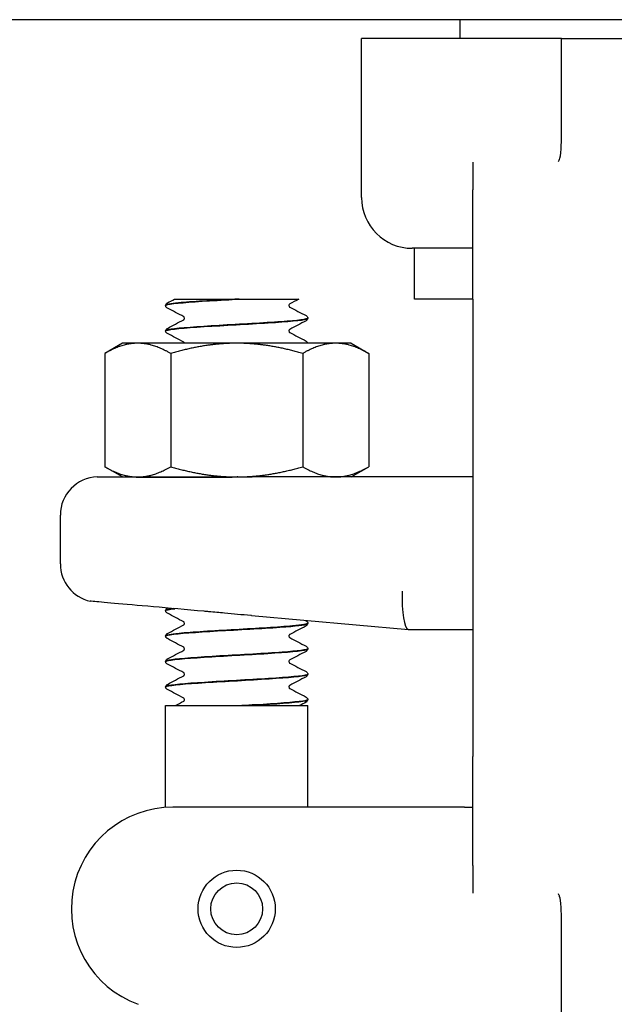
# Model space of a CAD drawing. Header units: inches. Extents: x 18 to 846, y -44 to 561.
# Tile 535 of 637: x 760.54 to 762, y 225.78 to 228.21. Entities that reach past the tile are written whole.
import ezdxf

# ---------------------------------------------------------------- set-up
doc = ezdxf.new("R2010")
doc.units = ezdxf.units.IN
doc.header["$LTSCALE"] = 24
doc.header["$MEASUREMENT"] = 0
doc.layers.add('Visible (ANSI)', color=7, linetype='Continuous', lineweight=30)

msp = doc.modelspace()

# ---------------------------------------------------------------- linework, layer by layer
at = {"layer": 'Visible (ANSI)'}
for p, q in [((777.2367, 228.2065), (758.2367, 228.2065)), ((761.62368, 228.1605), (761.62368, 228.2065)), ((761.86753, 228.1605), (761.38118, 228.1605)), ((761.38118, 227.769), (761.38118, 228.1605)), ((761.87368, 228.1605), (761.86753, 228.1605)), ((761.87368, 228.02655), (761.87368, 228.1605)), ((761.87368, 228.1605), (762.12368, 228.1605)), ((761.87368, 227.93405), (761.87368, 228.02655)), ((761.65493, 227.85568), (761.65493, 227.78759)), ((761.65493, 227.519), (761.65493, 227.78759)), ((761.65493, 227.644), (761.50618, 227.644)), ((761.51118, 227.519), (761.51118, 227.644)), ((760.92068, 227.519), (760.98778, 227.519)), ((760.98778, 227.519), (761.06871, 227.519)), ((761.07962, 227.519), (761.06871, 227.519)), ((761.07962, 227.519), (761.1604, 227.519)), ((761.1604, 227.519), (761.22679, 227.519)), ((761.65493, 227.519), (761.51118, 227.519)), ((761.65493, 227.519), (761.65493, 226.394)), ((760.89868, 227.50302), (760.89868, 227.50364)), ((761.24868, 227.47174), (761.24868, 227.47236)), ((760.89868, 227.44046), (760.89868, 227.44108)), ((760.79218, 227.4105), (760.74864, 227.38536)), ((760.8299, 227.4105), (760.79218, 227.4105)), ((761.07368, 227.4105), (760.8299, 227.4105)), ((761.31747, 227.4105), (761.07368, 227.4105)), ((761.35518, 227.4105), (761.31747, 227.4105)), ((761.35518, 227.4105), (761.39873, 227.38536)), ((760.74864, 227.38536), (760.74864, 227.10664)), ((760.91116, 227.38536), (760.91116, 227.10664)), ((761.23621, 227.38536), (761.23621, 227.10664)), ((761.39873, 227.38536), (761.39873, 227.10664)), ((760.79218, 227.0815), (760.74864, 227.10664)), ((761.35518, 227.0815), (761.39873, 227.10664)), ((760.79218, 227.0815), (760.8299, 227.0815)), ((760.8299, 227.0815), (761.07368, 227.0815)), ((760.9212, 227.08133), (760.92152, 227.0815)), ((761.07368, 227.0815), (761.11206, 227.0815)), ((761.07642, 227.0815), (761.07507, 227.08143)), ((761.65493, 227.0815), (761.11206, 227.0815)), ((760.63943, 226.86741), (760.63943, 226.98775)), ((760.89868, 226.75227), (760.89868, 226.75289)), ((760.90289, 226.75893), (760.90302, 226.75899)), ((761.1101, 226.74032), (761.49652, 226.70652)), ((761.24868, 226.72099), (761.24868, 226.72161)), ((761.49669, 226.7065), (761.49652, 226.70652)), ((761.49669, 226.7065), (761.65493, 226.7065)), ((760.89868, 226.68971), (760.89868, 226.69033)), ((761.24868, 226.65843), (761.24868, 226.65905)), ((760.89868, 226.62715), (760.89868, 226.62777)), ((761.24868, 226.59587), (761.24868, 226.59649)), ((760.89868, 226.56459), (760.89868, 226.56521)), ((761.24868, 226.5333), (761.24868, 226.53393)), ((760.89868, 226.519), (761.24868, 226.519)), ((760.89868, 226.26837), (760.89868, 226.519)), ((761.09713, 226.519), (761.08627, 226.519)), ((761.24868, 226.269), (761.24868, 226.519)), ((761.65493, 226.12541), (761.65493, 226.394)), ((761.44977, 226.269), (760.91651, 226.269)), ((761.63459, 226.269), (761.44977, 226.269)), ((761.63459, 226.269), (761.65493, 226.269)), ((761.65493, 226.12541), (761.65493, 226.05732)), ((761.87368, 225.88646), (761.87368, 225.97895)), ((761.87368, 225.45924), (761.87368, 225.88646))]:
    msp.add_line(p, q, dxfattribs=at)
for radius in [0.095, 0.06375]:
    msp.add_circle((761.07368, 226.019), radius, dxfattribs=at)
for centre, radius, start, end in [((761.50618, 227.769), 0.125, 180, 270), ((760.73318, 226.98775), 0.09375, 91.88915, 180), ((760.73318, 226.86741), 0.09375, 180, 257.63495), ((760.91651, 226.019), 0.25, 90, 250)]:
    msp.add_arc(centre, radius, start, end, dxfattribs=at)
msp.add_ellipse((761.50078, 226.80025), major_axis=(0.00409, 0.09375), ratio=0.2058405, start_param=1.5797833, end_param=3.1326057, dxfattribs=at)
for points, knots in [([(761.86788, 227.86102), (761.86812, 227.86147), (761.8683, 227.86192), (761.87003, 227.86634), (761.87145, 227.87462), (761.87332, 227.90173), (761.87368, 227.91709), (761.87368, 227.93405)], [0.01028684, 0.01028684, 0.01028684, 0.01028684, 0.01590204, 0.01590204, 0.08584187, 0.08584187, 0.15193376, 0.15193376, 0.15193376, 0.15193376]), ([(761.86587, 227.85736), (761.8659, 227.85741), (761.86592, 227.85745), (761.86661, 227.85865), (761.86726, 227.85982), (761.86788, 227.86102)], [-0.566346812, -0.566346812, -0.566346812, -0.566346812, -0.565454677, -0.565454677, -0.542430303, -0.542430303, -0.542430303, -0.542430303]), ([(761.06871, 227.519), (761.01447, 227.51591), (760.96164, 227.51283), (760.93046, 227.50974), (760.90994, 227.50771), (760.89912, 227.50568), (760.89896, 227.50364)], [0.0284489, 0.0284489, 0.0284489, 0.0284489, 0.9586618, 0.9586618, 0.9586618, 1.5707963, 1.5707963, 1.5707963, 1.5707963]), ([(760.89901, 227.503), (760.89896, 227.50462), (760.90565, 227.50624), (760.91899, 227.50787), (760.94417, 227.51093), (760.99245, 227.514), (761.0456, 227.51706), (761.05684, 227.51771), (761.06825, 227.51835), (761.07962, 227.519)], [-7.8566906, -7.8566906, -7.8566906, -7.8566906, -7.3674505, -7.3674505, -7.3674505, -6.4443529, -6.4443529, -6.4443529, -6.2492664, -6.2492664, -6.2492664, -6.2492664]), ([(760.89869, 227.50367), (760.89875, 227.50495), (760.89922, 227.50615), (760.90033, 227.50781), (760.90092, 227.50835), (760.90196, 227.50916), (760.90243, 227.50944), (760.90289, 227.50968)], [0, 0, 0, 0, 0.017960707, 0.017960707, 0.035135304, 0.035135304, 0.051182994, 0.051182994, 0.051182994, 0.051182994]), ([(760.90289, 227.49699), (760.90218, 227.49737), (760.90142, 227.49782), (760.90017, 227.4991), (760.89973, 227.49967), (760.899, 227.50112), (760.89873, 227.50205), (760.89869, 227.503)], [0, 0, 0, 0, 0.024898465, 0.024898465, 0.037820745, 0.037820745, 0.051208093, 0.051208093, 0.051208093, 0.051208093]), ([(761.20414, 227.50711), (761.20408, 227.50707), (761.20391, 227.50696), (761.2034, 227.50642), (761.20309, 227.50604), (761.20255, 227.5049), (761.20235, 227.50412), (761.20235, 227.50333)], [0.008751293, 0.008751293, 0.008751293, 0.008751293, 0.024017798, 0.024017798, 0.03673453, 0.03673453, 0.049915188, 0.049915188, 0.049915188, 0.049915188]), ([(761.20235, 227.50333), (761.20235, 227.50213), (761.20285, 227.50101), (761.20364, 227.49993), (761.20393, 227.49972), (761.20414, 227.49957), (761.20417, 227.49955), (761.20417, 227.49955)], [0, 0, 0, 0, 0.02017106, 0.02017106, 0.036592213, 0.036592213, 0.045399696, 0.045399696, 0.045399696, 0.045399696]), ([(760.8989, 227.44043), (760.89877, 227.44131), (760.90063, 227.44218), (760.90457, 227.44305), (760.91888, 227.44622), (760.96039, 227.44938), (761.0125, 227.45255), (761.06344, 227.45564), (761.12321, 227.45873), (761.16885, 227.46183), (761.21427, 227.46491), (761.2446, 227.46799), (761.24828, 227.47107), (761.24855, 227.47129), (761.24868, 227.47152), (761.24866, 227.47174)], [-14.139876, -14.139876, -14.139876, -14.139876, -13.877024, -13.877024, -13.877024, -12.9235543, -12.9235543, -12.9235543, -11.9914333, -11.9914333, -11.9914333, -11.0635915, -11.0635915, -11.0635915, -10.9955743, -10.9955743, -10.9955743, -10.9955743]), ([(761.24868, 227.47239), (761.24872, 227.46942), (761.2241, 227.46644), (761.18337, 227.46347), (761.14117, 227.46039), (761.08266, 227.4573), (761.03018, 227.45422), (760.97773, 227.45114), (760.93256, 227.44806), (760.91191, 227.44498), (760.9032, 227.44368), (760.89894, 227.44238), (760.899, 227.44108)], [4.70968, 4.70968, 4.70968, 4.70968, 5.6057508, 5.6057508, 5.6057508, 6.5343927, 6.5343927, 6.5343927, 7.4627822, 7.4627822, 7.4627822, 7.8539816, 7.8539816, 7.8539816, 7.8539816]), ([(760.94502, 227.47205), (760.94502, 227.47326), (760.94452, 227.47438), (760.94373, 227.47546), (760.94344, 227.47567), (760.94323, 227.47582), (760.9432, 227.47584), (760.9432, 227.47584)], [0, 0, 0, 0, 0.02017106, 0.02017106, 0.036592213, 0.036592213, 0.045399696, 0.045399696, 0.045399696, 0.045399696]), ([(760.94323, 227.46828), (760.94329, 227.46831), (760.94346, 227.46843), (760.94397, 227.46896), (760.94428, 227.46935), (760.94482, 227.47049), (760.94502, 227.47126), (760.94502, 227.47205)], [0.008751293, 0.008751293, 0.008751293, 0.008751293, 0.024017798, 0.024017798, 0.03673453, 0.03673453, 0.049915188, 0.049915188, 0.049915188, 0.049915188]), ([(761.24448, 227.4784), (761.24519, 227.47802), (761.24595, 227.47757), (761.2472, 227.47628), (761.24764, 227.47572), (761.24837, 227.47426), (761.24864, 227.47334), (761.24868, 227.47239)], [0, 0, 0, 0, 0.024898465, 0.024898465, 0.037820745, 0.037820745, 0.051208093, 0.051208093, 0.051208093, 0.051208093]), ([(761.24868, 227.47172), (761.24862, 227.47044), (761.24815, 227.46924), (761.24704, 227.46758), (761.24645, 227.46703), (761.24541, 227.46623), (761.24494, 227.46595), (761.24448, 227.46571)], [0, 0, 0, 0, 0.017960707, 0.017960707, 0.035135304, 0.035135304, 0.051182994, 0.051182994, 0.051182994, 0.051182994]), ([(760.89869, 227.44111), (760.89875, 227.44239), (760.89922, 227.44359), (760.90033, 227.44524), (760.90092, 227.44579), (760.90196, 227.44659), (760.90243, 227.44687), (760.90289, 227.44712)], [0, 0, 0, 0, 0.017960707, 0.017960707, 0.035135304, 0.035135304, 0.051182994, 0.051182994, 0.051182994, 0.051182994]), ([(761.20414, 227.44455), (761.20408, 227.44451), (761.20391, 227.4444), (761.2034, 227.44386), (761.20309, 227.44348), (761.20255, 227.44234), (761.20235, 227.44156), (761.20235, 227.44077)], [0.008751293, 0.008751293, 0.008751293, 0.008751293, 0.024017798, 0.024017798, 0.03673453, 0.03673453, 0.049915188, 0.049915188, 0.049915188, 0.049915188]), ([(760.90289, 227.43443), (760.90218, 227.4348), (760.90142, 227.43526), (760.90017, 227.43654), (760.89973, 227.4371), (760.899, 227.43856), (760.89873, 227.43948), (760.89869, 227.44043)], [0, 0, 0, 0, 0.024898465, 0.024898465, 0.037820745, 0.037820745, 0.051208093, 0.051208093, 0.051208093, 0.051208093]), ([(761.20235, 227.44077), (761.20235, 227.43956), (761.20285, 227.43844), (761.20364, 227.43737), (761.20393, 227.43715), (761.20414, 227.437), (761.20417, 227.43698), (761.20417, 227.43698)], [0, 0, 0, 0, 0.02017106, 0.02017106, 0.036592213, 0.036592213, 0.045399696, 0.045399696, 0.045399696, 0.045399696]), ([(760.94491, 227.4105), (760.94474, 227.4113), (760.94439, 227.41199), (760.94373, 227.41289), (760.94344, 227.41311), (760.94323, 227.41326), (760.9432, 227.41328), (760.9432, 227.41328)], [0.005813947, 0.005813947, 0.005813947, 0.005813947, 0.02017106, 0.02017106, 0.036592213, 0.036592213, 0.045399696, 0.045399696, 0.045399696, 0.045399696]), ([(761.24448, 227.41583), (761.24519, 227.41546), (761.24595, 227.41501), (761.2472, 227.41372), (761.24764, 227.41316), (761.24828, 227.41188), (761.2485, 227.41121), (761.24861, 227.4105)], [0, 0, 0, 0, 0.024898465, 0.024898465, 0.037820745, 0.037820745, 0.048012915, 0.048012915, 0.048012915, 0.048012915]), ([(760.73009, 227.08145), (760.73009, 227.08145), (760.73125, 227.08145), (760.73893, 227.08145), (760.75045, 227.08144), (760.78804, 227.08142), (760.81603, 227.0814), (760.87376, 227.08136), (760.90008, 227.08135), (760.95193, 227.08131), (760.97668, 227.0813), (761.00214, 227.08128)], [1.2366721, 1.2366721, 1.2366721, 1.2366721, 1.3621369, 1.3621369, 1.6526244, 1.6526244, 1.9961754, 1.9961754, 2.2345824, 2.2345824, 2.4334495, 2.4334495, 2.4334495, 2.4334495]), ([(761.00214, 227.08128), (761.00493, 227.08128), (761.00773, 227.08128), (761.02019, 227.08128), (761.02989, 227.08129), (761.05468, 227.08135), (761.06979, 227.08141), (761.09332, 227.08148), (761.1017, 227.0815), (761.11075, 227.0815), (761.11141, 227.0815), (761.11206, 227.0815)], [0.04807073, 0.04807073, 0.04807073, 0.04807073, 0.06985523, 0.06985523, 0.14510353, 0.14510353, 0.26153365, 0.26153365, 0.32575457, 0.32575457, 0.3307654, 0.3307654, 0.3307654, 0.3307654]), ([(760.99344, 226.75099), (760.94883, 226.75494), (760.90638, 226.75869), (760.8307, 226.7654), (760.79816, 226.76829), (760.7474, 226.77279), (760.72961, 226.77437), (760.71554, 226.77562), (760.71311, 226.77583), (760.71311, 226.77583)], [0, 0, 0, 0, 0.3480138, 0.3480138, 0.6950932, 0.6950932, 1.0409541, 1.0409541, 1.2230225, 1.2230225, 1.2230225, 1.2230225]), ([(760.89869, 226.75292), (760.89875, 226.7542), (760.89922, 226.7554), (760.90033, 226.75706), (760.90092, 226.7576), (760.90196, 226.75841), (760.90243, 226.75869), (760.90289, 226.75893)], [0, 0, 0, 0, 0.017960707, 0.017960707, 0.035135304, 0.035135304, 0.051182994, 0.051182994, 0.051182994, 0.051182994]), ([(760.90289, 226.74624), (760.90218, 226.74662), (760.90142, 226.74707), (760.90017, 226.74835), (760.89973, 226.74892), (760.899, 226.75037), (760.89873, 226.7513), (760.89869, 226.75225)], [0, 0, 0, 0, 0.024898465, 0.024898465, 0.037820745, 0.037820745, 0.051208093, 0.051208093, 0.051208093, 0.051208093]), ([(761.1101, 226.74032), (761.10954, 226.74037), (761.10898, 226.74042), (761.0868, 226.74237), (761.06525, 226.74441), (761.03091, 226.7476), (761.01811, 226.74878), (761.00137, 226.75029), (760.99741, 226.75064), (760.99344, 226.75099)], [-0.00429657, -0.00429657, -0.00429657, -0.00429657, 0, 0, 0.16568567, 0.16568567, 0.26480212, 0.26480212, 0.29565933, 0.29565933, 0.29565933, 0.29565933]), ([(761.24848, 226.72164), (761.24836, 226.71941), (761.23528, 226.71718), (761.211, 226.71496), (761.17756, 226.71189), (761.12367, 226.70882), (761.06975, 226.70575), (761.01587, 226.70268), (760.96322, 226.69962), (760.93171, 226.69655), (760.91041, 226.69448), (760.89911, 226.6924), (760.89893, 226.69033)], [80.1079037, 80.1079037, 80.1079037, 80.1079037, 80.7792692, 80.7792692, 80.7792692, 81.7038978, 81.7038978, 81.7038978, 82.6277161, 82.6277161, 82.6277161, 83.2522053, 83.2522053, 83.2522053, 83.2522053]), ([(760.89901, 226.68968), (760.89896, 226.69131), (760.90564, 226.69293), (760.91897, 226.69455), (760.94421, 226.69763), (760.99268, 226.7007), (761.04599, 226.70377), (761.09929, 226.70684), (761.15618, 226.70991), (761.19506, 226.71298), (761.22886, 226.71565), (761.24837, 226.71832), (761.24862, 226.72099)], [-89.5380996, -89.5380996, -89.5380996, -89.5380996, -89.0490707, -89.0490707, -89.0490707, -88.1235008, -88.1235008, -88.1235008, -87.1981489, -87.1981489, -87.1981489, -86.393798, -86.393798, -86.393798, -86.393798]), ([(760.94502, 226.7213), (760.94502, 226.72251), (760.94452, 226.72363), (760.94373, 226.72471), (760.94344, 226.72492), (760.94323, 226.72507), (760.9432, 226.72509), (760.9432, 226.72509)], [0, 0, 0, 0, 0.02017106, 0.02017106, 0.036592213, 0.036592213, 0.045399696, 0.045399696, 0.045399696, 0.045399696]), ([(760.94323, 226.71753), (760.94329, 226.71756), (760.94346, 226.71768), (760.94397, 226.71821), (760.94428, 226.7186), (760.94482, 226.71974), (760.94502, 226.72051), (760.94502, 226.7213)], [0.008751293, 0.008751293, 0.008751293, 0.008751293, 0.024017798, 0.024017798, 0.03673453, 0.03673453, 0.049915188, 0.049915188, 0.049915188, 0.049915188]), ([(761.24448, 226.72765), (761.24519, 226.72727), (761.24595, 226.72682), (761.2472, 226.72553), (761.24764, 226.72497), (761.24837, 226.72351), (761.24864, 226.72259), (761.24868, 226.72164)], [0, 0, 0, 0, 0.024898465, 0.024898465, 0.037820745, 0.037820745, 0.051208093, 0.051208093, 0.051208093, 0.051208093]), ([(761.24868, 226.72097), (761.24862, 226.71969), (761.24815, 226.71849), (761.24704, 226.71683), (761.24645, 226.71628), (761.24541, 226.71548), (761.24494, 226.7152), (761.24448, 226.71496)], [0, 0, 0, 0, 0.017960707, 0.017960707, 0.035135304, 0.035135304, 0.051182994, 0.051182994, 0.051182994, 0.051182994]), ([(760.89869, 226.69036), (760.89875, 226.69164), (760.89922, 226.69284), (760.90033, 226.69449), (760.90092, 226.69504), (760.90196, 226.69584), (760.90243, 226.69612), (760.90289, 226.69637)], [0, 0, 0, 0, 0.017960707, 0.017960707, 0.035135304, 0.035135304, 0.051182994, 0.051182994, 0.051182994, 0.051182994]), ([(761.20414, 226.6938), (761.20408, 226.69376), (761.20391, 226.69365), (761.2034, 226.69311), (761.20309, 226.69273), (761.20255, 226.69159), (761.20235, 226.69081), (761.20235, 226.69002)], [0.008751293, 0.008751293, 0.008751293, 0.008751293, 0.024017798, 0.024017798, 0.03673453, 0.03673453, 0.049915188, 0.049915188, 0.049915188, 0.049915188]), ([(760.90289, 226.68368), (760.90218, 226.68405), (760.90142, 226.68451), (760.90017, 226.68579), (760.89973, 226.68635), (760.899, 226.68781), (760.89873, 226.68873), (760.89869, 226.68968)], [0, 0, 0, 0, 0.024898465, 0.024898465, 0.037820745, 0.037820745, 0.051208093, 0.051208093, 0.051208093, 0.051208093]), ([(761.20235, 226.69002), (761.20235, 226.68881), (761.20285, 226.68769), (761.20364, 226.68662), (761.20393, 226.6864), (761.20414, 226.68625), (761.20417, 226.68623), (761.20417, 226.68623)], [0, 0, 0, 0, 0.02017106, 0.02017106, 0.036592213, 0.036592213, 0.045399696, 0.045399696, 0.045399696, 0.045399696]), ([(760.89893, 226.62712), (760.89879, 226.62807), (760.90101, 226.62903), (760.9057, 226.62998), (760.92087, 226.63306), (760.9615, 226.63613), (761.01213, 226.63921), (761.06275, 226.64229), (761.12216, 226.64536), (761.16775, 226.64844), (761.21334, 226.65152), (761.24404, 226.65459), (761.24817, 226.65767), (761.24851, 226.65792), (761.24867, 226.65818), (761.24866, 226.65843)], [-95.8212849, -95.8212849, -95.8212849, -95.8212849, -95.5343789, -95.5343789, -95.5343789, -94.6072107, -94.6072107, -94.6072107, -93.6802788, -93.6802788, -93.6802788, -92.7535806, -92.7535806, -92.7535806, -92.6769833, -92.6769833, -92.6769833, -92.6769833]), ([(761.24867, 226.65908), (761.24865, 226.65616), (761.22507, 226.65324), (761.18565, 226.65032), (761.14388, 226.64723), (761.08534, 226.64414), (761.03252, 226.64105), (760.97982, 226.63796), (760.93406, 226.63488), (760.91276, 226.63179), (760.9035, 226.63045), (760.89896, 226.62911), (760.89901, 226.62777)], [86.391089, 86.391089, 86.391089, 86.391089, 87.270336, 87.270336, 87.270336, 88.2020629, 88.2020629, 88.2020629, 89.131595, 89.131595, 89.131595, 89.5353906, 89.5353906, 89.5353906, 89.5353906]), ([(760.94502, 226.65874), (760.94502, 226.65995), (760.94452, 226.66107), (760.94373, 226.66214), (760.94344, 226.66236), (760.94323, 226.66251), (760.9432, 226.66253), (760.9432, 226.66253)], [0, 0, 0, 0, 0.02017106, 0.02017106, 0.036592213, 0.036592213, 0.045399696, 0.045399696, 0.045399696, 0.045399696]), ([(760.94323, 226.65497), (760.94329, 226.655), (760.94346, 226.65512), (760.94397, 226.65565), (760.94428, 226.65604), (760.94482, 226.65717), (760.94502, 226.65795), (760.94502, 226.65874)], [0.008751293, 0.008751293, 0.008751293, 0.008751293, 0.024017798, 0.024017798, 0.03673453, 0.03673453, 0.049915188, 0.049915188, 0.049915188, 0.049915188]), ([(761.24448, 226.66508), (761.24519, 226.66471), (761.24595, 226.66426), (761.2472, 226.66297), (761.24764, 226.66241), (761.24837, 226.66095), (761.24864, 226.66003), (761.24868, 226.65908)], [0, 0, 0, 0, 0.024898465, 0.024898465, 0.037820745, 0.037820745, 0.051208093, 0.051208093, 0.051208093, 0.051208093]), ([(761.24868, 226.6584), (761.24862, 226.65713), (761.24815, 226.65593), (761.24704, 226.65427), (761.24645, 226.65372), (761.24541, 226.65292), (761.24494, 226.65264), (761.24448, 226.6524)], [0, 0, 0, 0, 0.017960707, 0.017960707, 0.035135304, 0.035135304, 0.051182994, 0.051182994, 0.051182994, 0.051182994]), ([(760.89869, 226.6278), (760.89875, 226.62907), (760.89922, 226.63027), (760.90033, 226.63193), (760.90092, 226.63248), (760.90196, 226.63328), (760.90243, 226.63356), (760.90289, 226.6338)], [0, 0, 0, 0, 0.017960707, 0.017960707, 0.035135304, 0.035135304, 0.051182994, 0.051182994, 0.051182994, 0.051182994]), ([(760.90289, 226.62112), (760.90218, 226.62149), (760.90142, 226.62194), (760.90017, 226.62323), (760.89973, 226.62379), (760.899, 226.62525), (760.89873, 226.62617), (760.89869, 226.62712)], [0, 0, 0, 0, 0.024898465, 0.024898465, 0.037820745, 0.037820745, 0.051208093, 0.051208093, 0.051208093, 0.051208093]), ([(761.20414, 226.63123), (761.20408, 226.6312), (761.20391, 226.63108), (761.2034, 226.63055), (761.20309, 226.63016), (761.20255, 226.62903), (761.20235, 226.62825), (761.20235, 226.62746)], [0.008751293, 0.008751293, 0.008751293, 0.008751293, 0.024017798, 0.024017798, 0.03673453, 0.03673453, 0.049915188, 0.049915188, 0.049915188, 0.049915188]), ([(761.20235, 226.62746), (761.20235, 226.62625), (761.20285, 226.62513), (761.20364, 226.62406), (761.20393, 226.62384), (761.20414, 226.62369), (761.20417, 226.62367), (761.20417, 226.62367)], [0, 0, 0, 0, 0.02017106, 0.02017106, 0.036592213, 0.036592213, 0.045399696, 0.045399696, 0.045399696, 0.045399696]), ([(760.89871, 226.56456), (760.89868, 226.5648), (760.89882, 226.56504), (760.89912, 226.56529), (760.90293, 226.56837), (760.93345, 226.57145), (760.97902, 226.57454), (761.02459, 226.57762), (761.08411, 226.5807), (761.13486, 226.58378), (761.1856, 226.58686), (761.22637, 226.58995), (761.24161, 226.59303), (761.24629, 226.59397), (761.24853, 226.59492), (761.24845, 226.59587)], [-102.1044703, -102.1044703, -102.1044703, -102.1044703, -102.0313957, -102.0313957, -102.0313957, -101.1024988, -101.1024988, -101.1024988, -100.173857, -100.173857, -100.173857, -99.2454675, -99.2454675, -99.2454675, -98.9601686, -98.9601686, -98.9601686, -98.9601686]), ([(761.24858, 226.59652), (761.24866, 226.59599), (761.24801, 226.59547), (761.24661, 226.59495), (761.23806, 226.59179), (761.20162, 226.58862), (761.15186, 226.58546), (761.10321, 226.58237), (761.04308, 226.57927), (760.99458, 226.57618), (760.9463, 226.5731), (760.91069, 226.57002), (760.90132, 226.56694), (760.89957, 226.56636), (760.89874, 226.56578), (760.8988, 226.56521)], [92.6742743, 92.6742743, 92.6742743, 92.6742743, 92.8312256, 92.8312256, 92.8312256, 93.7846953, 93.7846953, 93.7846953, 94.7168163, 94.7168163, 94.7168163, 95.6446581, 95.6446581, 95.6446581, 95.8185759, 95.8185759, 95.8185759, 95.8185759]), ([(760.94502, 226.59618), (760.94502, 226.59738), (760.94452, 226.59851), (760.94373, 226.59958), (760.94344, 226.5998), (760.94323, 226.59995), (760.9432, 226.59997), (760.9432, 226.59997)], [0, 0, 0, 0, 0.02017106, 0.02017106, 0.036592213, 0.036592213, 0.045399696, 0.045399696, 0.045399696, 0.045399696]), ([(760.94323, 226.5924), (760.94329, 226.59244), (760.94346, 226.59255), (760.94397, 226.59309), (760.94428, 226.59347), (760.94482, 226.59461), (760.94502, 226.59539), (760.94502, 226.59618)], [0.008751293, 0.008751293, 0.008751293, 0.008751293, 0.024017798, 0.024017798, 0.03673453, 0.03673453, 0.049915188, 0.049915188, 0.049915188, 0.049915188]), ([(761.24448, 226.60252), (761.24519, 226.60215), (761.24595, 226.60169), (761.2472, 226.60041), (761.24764, 226.59985), (761.24837, 226.59839), (761.24864, 226.59747), (761.24868, 226.59652)], [0, 0, 0, 0, 0.024898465, 0.024898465, 0.037820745, 0.037820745, 0.051208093, 0.051208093, 0.051208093, 0.051208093]), ([(761.24868, 226.59584), (761.24862, 226.59456), (761.24815, 226.59336), (761.24704, 226.59171), (761.24645, 226.59116), (761.24541, 226.59036), (761.24494, 226.59008), (761.24448, 226.58983)], [0, 0, 0, 0, 0.017960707, 0.017960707, 0.035135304, 0.035135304, 0.051182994, 0.051182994, 0.051182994, 0.051182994]), ([(760.89869, 226.56523), (760.89875, 226.56651), (760.89922, 226.56771), (760.90033, 226.56937), (760.90092, 226.56992), (760.90196, 226.57072), (760.90243, 226.571), (760.90289, 226.57124)], [0, 0, 0, 0, 0.017960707, 0.017960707, 0.035135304, 0.035135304, 0.051182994, 0.051182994, 0.051182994, 0.051182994]), ([(760.90289, 226.55855), (760.90218, 226.55893), (760.90142, 226.55938), (760.90017, 226.56067), (760.89973, 226.56123), (760.899, 226.56269), (760.89873, 226.56361), (760.89869, 226.56456)], [0, 0, 0, 0, 0.024898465, 0.024898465, 0.037820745, 0.037820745, 0.051208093, 0.051208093, 0.051208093, 0.051208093]), ([(761.20414, 226.56867), (761.20408, 226.56863), (761.20391, 226.56852), (761.2034, 226.56799), (761.20309, 226.5676), (761.20255, 226.56646), (761.20235, 226.56569), (761.20235, 226.5649)], [0.008751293, 0.008751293, 0.008751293, 0.008751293, 0.024017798, 0.024017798, 0.03673453, 0.03673453, 0.049915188, 0.049915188, 0.049915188, 0.049915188]), ([(761.20235, 226.5649), (761.20235, 226.56369), (761.20285, 226.56257), (761.20364, 226.56149), (761.20393, 226.56128), (761.20414, 226.56113), (761.20417, 226.56111), (761.20417, 226.56111)], [0, 0, 0, 0, 0.02017106, 0.02017106, 0.036592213, 0.036592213, 0.045399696, 0.045399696, 0.045399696, 0.045399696]), ([(760.94502, 226.53362), (760.94502, 226.53482), (760.94452, 226.53594), (760.94373, 226.53702), (760.94344, 226.53723), (760.94323, 226.53738), (760.9432, 226.5374), (760.9432, 226.5374)], [0, 0, 0, 0, 0.02017106, 0.02017106, 0.036592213, 0.036592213, 0.045399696, 0.045399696, 0.045399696, 0.045399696]), ([(760.94323, 226.52984), (760.94329, 226.52988), (760.94346, 226.52999), (760.94397, 226.53053), (760.94428, 226.53091), (760.94482, 226.53205), (760.94502, 226.53283), (760.94502, 226.53362)], [0.008751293, 0.008751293, 0.008751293, 0.008751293, 0.024017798, 0.024017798, 0.03673453, 0.03673453, 0.049915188, 0.049915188, 0.049915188, 0.049915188]), ([(761.24838, 226.53395), (761.2485, 226.53268), (761.24447, 226.53141), (761.23616, 226.53014), (761.21616, 226.52707), (761.17181, 226.52401), (761.11987, 226.52094), (761.10889, 226.5203), (761.09762, 226.51965), (761.08627, 226.519)], [98.9574596, 98.9574596, 98.9574596, 98.9574596, 99.3407992, 99.3407992, 99.3407992, 100.2638967, 100.2638967, 100.2638967, 100.4589833, 100.4589833, 100.4589833, 100.4589833]), ([(761.09713, 226.519), (761.1509, 226.52209), (761.20042, 226.52518), (761.22674, 226.52826), (761.24105, 226.52994), (761.24831, 226.53162), (761.24835, 226.5333)], [-106.6798007, -106.6798007, -106.6798007, -106.6798007, -105.7495879, -105.7495879, -105.7495879, -105.2433539, -105.2433539, -105.2433539, -105.2433539]), ([(761.24448, 226.53996), (761.24519, 226.53958), (761.24595, 226.53913), (761.2472, 226.53785), (761.24764, 226.53728), (761.24837, 226.53583), (761.24864, 226.5349), (761.24868, 226.53395)], [0, 0, 0, 0, 0.024898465, 0.024898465, 0.037820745, 0.037820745, 0.051208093, 0.051208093, 0.051208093, 0.051208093]), ([(761.24868, 226.53328), (761.24862, 226.532), (761.24815, 226.5308), (761.24704, 226.52914), (761.24645, 226.5286), (761.24541, 226.52779), (761.24494, 226.52751), (761.24448, 226.52727)], [0, 0, 0, 0, 0.017960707, 0.017960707, 0.035135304, 0.035135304, 0.051182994, 0.051182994, 0.051182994, 0.051182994]), ([(761.86788, 226.05198), (761.86726, 226.05318), (761.86661, 226.05436), (761.86592, 226.05555), (761.8659, 226.0556), (761.86587, 226.05564)], [-0.020840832, -0.020840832, -0.020840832, -0.020840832, 0, 0, 0.000807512, 0.000807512, 0.000807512, 0.000807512]), ([(761.87368, 225.97895), (761.87368, 225.99498), (761.87336, 226.00958), (761.87167, 226.0362), (761.87037, 226.04478), (761.86858, 226.05043), (761.86824, 226.0513), (761.86788, 226.05198)], [0, 0, 0, 0, 0.14044728, 0.14044728, 0.29472543, 0.29472543, 0.32889511, 0.32889511, 0.32889511, 0.32889511])]:
    msp.add_open_spline(points, degree=3, knots=knots, dxfattribs=at)
for points in [[(760.90289, 227.50968), (760.90882, 227.51278), (760.91475, 227.51589), (760.92068, 227.519)], [(761.22679, 227.519), (761.21924, 227.51504), (761.21169, 227.51108), (761.20414, 227.50711)], [(760.94321, 227.47584), (760.92978, 227.4829), (760.91634, 227.48995), (760.90289, 227.49699)], [(761.20416, 227.49955), (761.21759, 227.49249), (761.23103, 227.48544), (761.24448, 227.4784)], [(760.90289, 227.44712), (760.91634, 227.45416), (760.92979, 227.46121), (760.94323, 227.46828)], [(761.24448, 227.46571), (761.23103, 227.45867), (761.21758, 227.45161), (761.20414, 227.44455)], [(760.94321, 227.41327), (760.92978, 227.42034), (760.91634, 227.42739), (760.90289, 227.43443)], [(761.20416, 227.43699), (761.21759, 227.42992), (761.23103, 227.42288), (761.24448, 227.41583)], [(761.08659, 227.08146), (761.08683, 227.08147), (761.08707, 227.08149), (761.08731, 227.0815)], [(760.91851, 226.75765), (760.90583, 226.75606), (760.89887, 226.75448), (760.89873, 226.75289)], [(760.89888, 226.75225), (760.89897, 226.75396), (760.90673, 226.75567), (760.92132, 226.75738)], [(760.94321, 226.72509), (760.92978, 226.73215), (760.91634, 226.7392), (760.90289, 226.74624)], [(760.90289, 226.69637), (760.91634, 226.70341), (760.92979, 226.71046), (760.94323, 226.71753)], [(761.24448, 226.71496), (761.23103, 226.70792), (761.21758, 226.70086), (761.20414, 226.6938)], [(761.24236, 226.72875), (761.24307, 226.72838), (761.24377, 226.72802), (761.24448, 226.72765)], [(760.94321, 226.66252), (760.92978, 226.66959), (760.91634, 226.67664), (760.90289, 226.68368)], [(761.20416, 226.68624), (761.21759, 226.67917), (761.23103, 226.67213), (761.24448, 226.66508)], [(760.90289, 226.6338), (760.91634, 226.64085), (760.92979, 226.6479), (760.94323, 226.65497)], [(761.24448, 226.6524), (761.23103, 226.64535), (761.21758, 226.6383), (761.20414, 226.63123)], [(760.94321, 226.59996), (760.92978, 226.60703), (760.91634, 226.61407), (760.90289, 226.62112)], [(761.20416, 226.62368), (761.21759, 226.61661), (761.23103, 226.60956), (761.24448, 226.60252)], [(760.90289, 226.57124), (760.91634, 226.57828), (760.92979, 226.58534), (760.94323, 226.5924)], [(761.24448, 226.58983), (761.23103, 226.58279), (761.21758, 226.57574), (761.20414, 226.56867)], [(760.94321, 226.5374), (760.92978, 226.54446), (760.91634, 226.55151), (760.90289, 226.55855)], [(761.20416, 226.56111), (761.21759, 226.55405), (761.23103, 226.547), (761.24448, 226.53996)], [(760.92259, 226.519), (760.92947, 226.52261), (760.93635, 226.52622), (760.94323, 226.52984)], [(761.24448, 226.52727), (761.23922, 226.52452), (761.23396, 226.52176), (761.2287, 226.519)]]:
    msp.add_open_spline(points, degree=3, dxfattribs=at)
for points in [[(760.8299, 227.4105), (760.79218, 227.4105), (760.74864, 227.38536)], [(760.91116, 227.38536), (760.86761, 227.4105), (760.8299, 227.4105)], [(761.07368, 227.4105), (760.99826, 227.4105), (760.91116, 227.38536)], [(761.23621, 227.38536), (761.14911, 227.4105), (761.07368, 227.4105)], [(761.31747, 227.4105), (761.27976, 227.4105), (761.23621, 227.38536)], [(761.39873, 227.38536), (761.35518, 227.4105), (761.31747, 227.4105)], [(760.74864, 227.10664), (760.79218, 227.0815), (760.8299, 227.0815)], [(760.8299, 227.0815), (760.86761, 227.0815), (760.91116, 227.10664)], [(760.91116, 227.10664), (760.99826, 227.0815), (761.07368, 227.0815)], [(761.07368, 227.0815), (761.14911, 227.0815), (761.23621, 227.10664)], [(761.23621, 227.10664), (761.27976, 227.0815), (761.31747, 227.0815)], [(761.31747, 227.0815), (761.35518, 227.0815), (761.39873, 227.10664)]]:
    msp.add_rational_spline(points, [1, 1.0379548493, 1], degree=2, dxfattribs=at)

doc.saveas('drawing.dxf')
